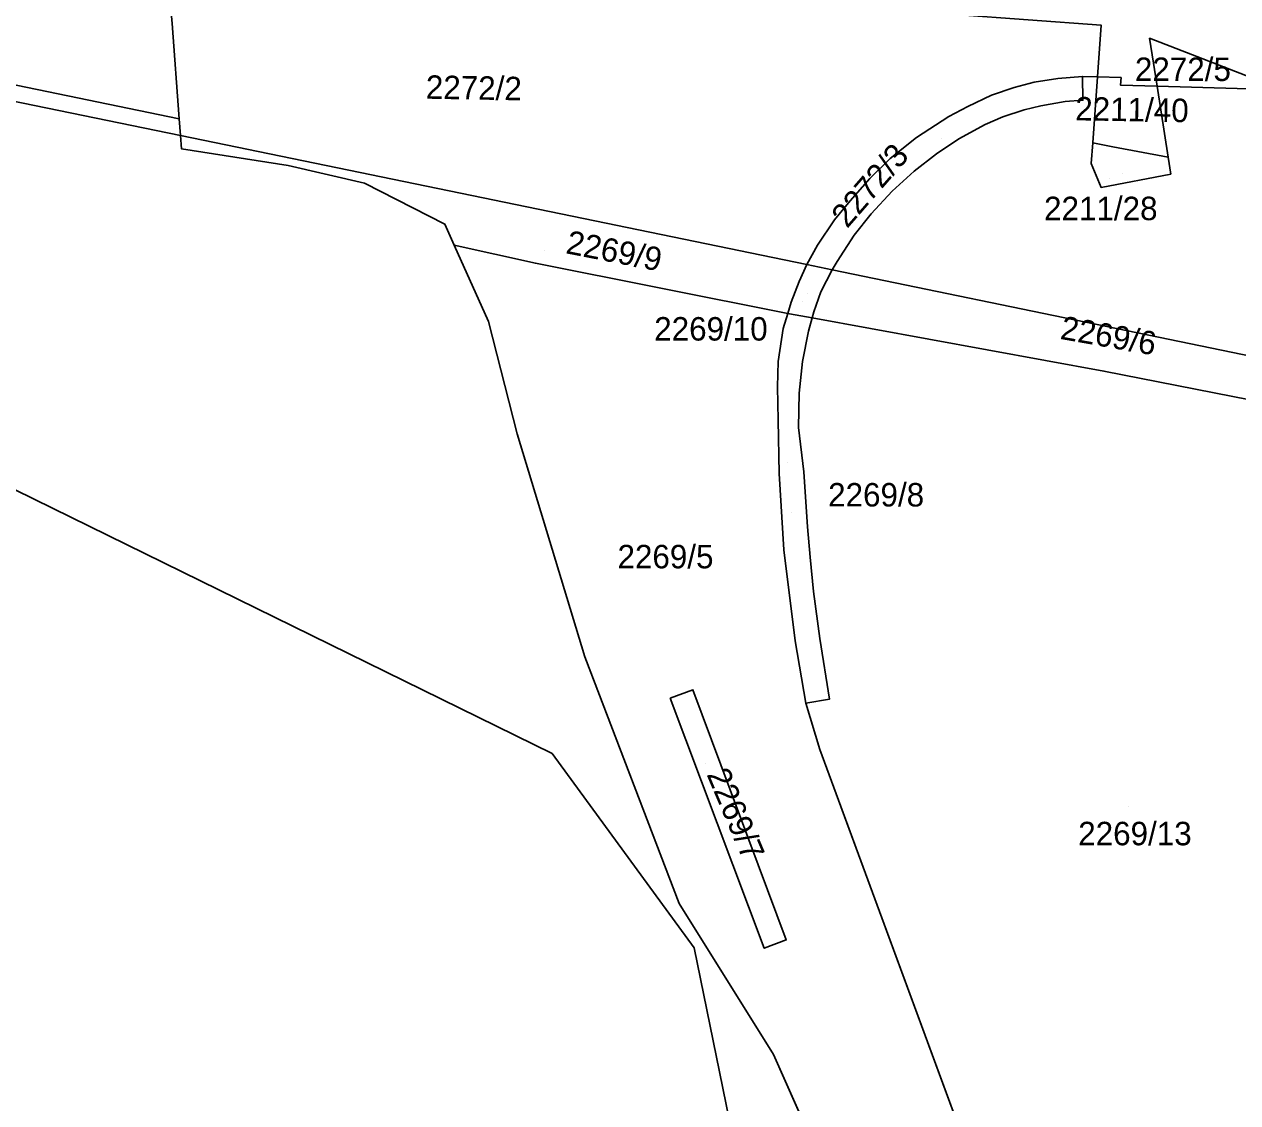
# Model space of a CAD drawing. Extents: x -262715 to -259381, y -1237238 to -1231182.
# Drawn here: x -259982.1 to -259878.7, y -1234027.3 to -1233935.4 of the extents above; entities that cross this region are included whole.
import ezdxf

# ---------------------------------------------------------------- set-up
doc = ezdxf.new("R2010")
doc.units = 0
for name, color, linetype in [('body_kn', 7, 'Continuous'), ('kladpar_druhypozemkov', 7, 'Continuous'), ('kladpar_hranice', 7, 'Continuous'), ('kladpar_parcelnecisla', 7, 'Continuous'), ('kladpar_plochy', 7, 'Continuous'), ('kladpar_sipky', 7, 'Continuous'), ('zappar_hrandruhpozemk', 7, 'Continuous')]:
    doc.layers.add(name, color=color, linetype=linetype)

msp = doc.modelspace()

# ---------------------------------------------------------------- linework, layer by layer
at = {"layer": 'body_kn'}
for p, q in [((-259890.34, -1233935.51), (-259890.34, -1233935.51)), ((-259886.2, -1233936.63), (-259886.2, -1233936.63)), ((-259886.2, -1233936.63), (-259886.2, -1233936.63)), ((-259894.02, -1233940.06), (-259894.02, -1233940.06)), ((-259891.91, -1233939.89), (-259891.91, -1233939.89)), ((-259890.65, -1233939.93), (-259890.65, -1233939.93)), ((-259890.65, -1233939.93), (-259890.65, -1233939.93)), ((-259888.63, -1233939.99), (-259888.63, -1233939.99)), ((-259897.73, -1233940.84), (-259897.73, -1233940.84)), ((-259896.04, -1233940.39), (-259896.04, -1233940.39)), ((-259888.68, -1233940.63), (-259888.68, -1233940.63)), ((-259885.56, -1233940.72), (-259885.56, -1233940.72)), ((-259899.66, -1233941.5), (-259899.66, -1233941.5)), ((-259893.4, -1233942.04), (-259893.4, -1233942.04)), ((-259893.4, -1233942.04), (-259893.4, -1233942.04)), ((-259891.88, -1233941.92), (-259891.88, -1233941.92)), ((-259903.32, -1233943.3), (-259903.32, -1233943.3)), ((-259901.68, -1233942.45), (-259901.68, -1233942.45)), ((-259898.7, -1233943.33), (-259898.7, -1233943.33)), ((-259896.9, -1233942.75), (-259896.9, -1233942.75)), ((-259895.48, -1233942.4), (-259895.48, -1233942.4)), ((-259968.89, -1233943.51), (-259968.89, -1233943.51)), ((-259900.21, -1233944), (-259900.21, -1233944)), ((-259968.79, -1233944.93), (-259968.79, -1233944.93)), ((-259906.07, -1233945.09), (-259906.07, -1233945.09)), ((-259902.45, -1233945.21), (-259902.45, -1233945.21)), ((-259968.7, -1233946.05), (-259968.7, -1233946.05)), ((-259968.7, -1233946.05), (-259968.7, -1233946.05)), ((-259904.35, -1233946.48), (-259904.35, -1233946.48)), ((-259891.05, -1233945.55), (-259891.05, -1233945.55)), ((-259891.05, -1233945.55), (-259891.05, -1233945.55)), ((-259889.33, -1233945.88), (-259889.33, -1233945.88)), ((-259959.61, -1233947.47), (-259959.61, -1233947.47)), ((-259908.3, -1233946.87), (-259908.3, -1233946.87)), ((-259891.18, -1233947.32), (-259891.18, -1233947.32)), ((-259884.62, -1233946.76), (-259884.62, -1233946.76)), ((-259884.62, -1233946.76), (-259884.62, -1233946.76)), ((-259906.25, -1233947.95), (-259906.25, -1233947.95)), ((-259884.39, -1233948.21), (-259884.39, -1233948.21)), ((-259953.11, -1233949), (-259953.11, -1233949)), ((-259910.05, -1233948.58), (-259910.05, -1233948.58)), ((-259890.33, -1233949.35), (-259890.33, -1233949.35)), ((-259911.72, -1233950.5), (-259911.72, -1233950.5)), ((-259911.72, -1233950.5), (-259911.72, -1233950.5)), ((-259908.14, -1233949.66), (-259908.14, -1233949.66)), ((-259909.93, -1233951.61), (-259909.93, -1233951.61)), ((-259946.25, -1233952.48), (-259946.25, -1233952.48)), ((-259913.05, -1233952.12), (-259913.05, -1233952.12)), ((-259911.36, -1233953.43), (-259911.36, -1233953.43)), ((-259945.45, -1233954.27), (-259945.45, -1233954.27)), ((-259945.45, -1233954.27), (-259945.45, -1233954.27)), ((-259914.51, -1233954.28), (-259914.51, -1233954.28)), ((-259912.83, -1233955.66), (-259912.83, -1233955.66)), ((-259938.53, -1233955.81), (-259938.53, -1233955.81)), ((-259915.41, -1233955.93), (-259915.41, -1233955.93)), ((-259915.41, -1233955.93), (-259915.41, -1233955.93)), ((-259913.24, -1233956.38), (-259913.24, -1233956.38)), ((-259913.24, -1233956.38), (-259913.24, -1233956.38)), ((-259916.07, -1233957.36), (-259916.07, -1233957.36)), ((-259914.21, -1233958.26), (-259914.21, -1233958.26)), ((-259916.73, -1233959.13), (-259916.73, -1233959.13)), ((-259942.54, -1233960.78), (-259942.54, -1233960.78)), ((-259917.03, -1233960.08), (-259917.03, -1233960.08)), ((-259917.03, -1233960.08), (-259917.03, -1233960.08)), ((-259916.87, -1233960.11), (-259916.87, -1233960.11)), ((-259914.95, -1233960.46), (-259914.95, -1233960.46)), ((-259914.8, -1233959.94), (-259914.8, -1233959.94)), ((-259917.43, -1233961.36), (-259917.43, -1233961.36)), ((-259915.27, -1233961.61), (-259915.27, -1233961.61)), ((-259917.86, -1233964.18), (-259917.86, -1233964.18)), ((-259915.77, -1233964.19), (-259915.77, -1233964.19)), ((-259890.09, -1233965), (-259890.09, -1233965)), ((-259890.09, -1233965), (-259890.09, -1233965)), ((-259917.91, -1233966.33), (-259917.91, -1233966.33)), ((-259916.05, -1233966.87), (-259916.05, -1233966.87)), ((-259917.85, -1233969.17), (-259917.85, -1233969.17)), ((-259916.11, -1233969.8), (-259916.11, -1233969.8)), ((-259940.1, -1233970.34), (-259940.1, -1233970.34)), ((-259917.77, -1233973.74), (-259917.77, -1233973.74)), ((-259915.66, -1233973.59), (-259915.66, -1233973.59)), ((-259915.36, -1233978.28), (-259915.36, -1233978.28)), ((-259917.37, -1233980.22), (-259917.37, -1233980.22)), ((-259915.13, -1233980.87), (-259915.13, -1233980.87)), ((-259914.83, -1233983.78), (-259914.83, -1233983.78)), ((-259914.31, -1233987.8), (-259914.31, -1233987.8)), ((-259916.39, -1233987.98), (-259916.39, -1233987.98)), ((-259934.31, -1233989.34), (-259934.31, -1233989.34)), ((-259927.04, -1233992.86), (-259927.04, -1233992.86)), ((-259927.04, -1233992.86), (-259927.04, -1233992.86)), ((-259925.11, -1233992.15), (-259925.11, -1233992.15)), ((-259913.48, -1233992.97), (-259913.48, -1233992.97)), ((-259915.49, -1233993.29), (-259915.49, -1233993.29)), ((-259937.1, -1233997.59), (-259937.1, -1233997.59)), ((-259914.3, -1233997.26), (-259914.3, -1233997.26)), ((-259926.28, -1234010.38), (-259926.28, -1234010.38)), ((-259917.16, -1234013.48), (-259917.16, -1234013.48)), ((-259925, -1234014.14), (-259925, -1234014.14)), ((-259919.04, -1234014.19), (-259919.04, -1234014.19)), ((-259918.26, -1234023.25), (-259918.26, -1234023.25))]:
    msp.add_line(p, q, dxfattribs=at)
at = {"layer": 'kladpar_druhypozemkov'}
for p, q in [((-259884.04, -1233938.35), (-259884.04, -1233938.35)), ((-259942.45, -1233940.25), (-259942.45, -1233940.25)), ((-259887.66, -1233941.83), (-259887.66, -1233941.83)), ((-259903.95, -1233945.15), (-259903.95, -1233945.15)), ((-259889.64, -1233948.58), (-259889.64, -1233948.58)), ((-259937.73, -1233954.75), (-259937.73, -1233954.75)), ((-259915.34, -1233958.35), (-259915.34, -1233958.35)), ((-259896.55, -1233963.23), (-259896.55, -1233963.23)), ((-259917.06, -1233972.82), (-259917.06, -1233972.82)), ((-259926.53, -1233980.05), (-259926.53, -1233980.05)), ((-259924.01, -1233998.4), (-259924.01, -1233998.4)), ((-259888.03, -1234002.1), (-259888.03, -1234002.1))]:
    msp.add_line(p, q, dxfattribs=at)
at = {"layer": 'kladpar_hranice'}
for p, q in [((-259891.05, -1233945.55), (-259890.65, -1233939.93)), ((-259914.95, -1233960.46), (-259890.09, -1233965))]:
    msp.add_line(p, q, dxfattribs=at)
for points in [[(-260131.36, -1233909.82), (-260129.37, -1233903.19), (-260129.21, -1233902.72), (-260128.81, -1233901.55), (-260009.8, -1233924.9), (-260001.05, -1233924.95), (-259968.15, -1233929.72), (-259969.92, -1233929.76), (-259969.6, -1233934.15), (-259969.5, -1233935.38), (-259968.89, -1233943.51), (-259968.79, -1233944.93), (-259998.93, -1233938.72), (-260003.15, -1233937.6), (-260131.84, -1233911.85), (-260131.36, -1233909.82)], [(-259933.86, -1233932.32), (-259890.34, -1233935.51), (-259890.65, -1233939.93), (-259891.91, -1233939.89), (-259894.02, -1233940.06), (-259896.04, -1233940.39), (-259897.73, -1233940.84), (-259899.66, -1233941.5), (-259901.68, -1233942.45), (-259903.32, -1233943.3), (-259906.07, -1233945.09), (-259908.3, -1233946.87), (-259910.05, -1233948.58), (-259911.72, -1233950.5), (-259913.05, -1233952.12), (-259914.51, -1233954.28), (-259915.41, -1233955.93)], [(-259847.88, -1233951.54), (-259849.15, -1233951.05), (-259849.93, -1233950.73), (-259864.37, -1233945.11), (-259864.63, -1233941.34), (-259874.86, -1233941.04), (-259886.2, -1233936.63), (-259885.56, -1233940.72), (-259888.68, -1233940.63), (-259888.63, -1233939.99), (-259890.65, -1233939.93), (-259890.34, -1233935.51), (-259933.86, -1233932.32)], [(-259915.41, -1233955.93), (-259968.79, -1233944.93), (-259968.89, -1233943.51), (-259969.5, -1233935.38)], [(-259886.2, -1233936.63), (-259874.86, -1233941.04), (-259885.56, -1233940.72), (-259886.2, -1233936.63)], [(-260245.01, -1234024.87), (-260230.79, -1234026.67), (-260219.68, -1234025.16), (-260208.49, -1234022.56), (-260187.49, -1234014.06), (-260128.27, -1233990.13), (-260077.58, -1233969.75), (-260032.55, -1233954.18), (-259998.93, -1233938.72), (-259968.79, -1233944.93), (-259968.7, -1233946.05), (-259959.61, -1233947.47), (-259953.11, -1233949), (-259946.25, -1233952.48), (-259945.45, -1233954.27), (-259942.54, -1233960.78), (-259940.1, -1233970.34), (-259934.31, -1233989.34), (-259926.28, -1234010.38), (-259918.26, -1234023.25), (-259908.64, -1234044.84)], [(-259911.72, -1233950.5), (-259910.05, -1233948.58), (-259908.3, -1233946.87), (-259906.07, -1233945.09), (-259903.32, -1233943.3), (-259901.68, -1233942.45), (-259899.66, -1233941.5), (-259897.73, -1233940.84), (-259896.04, -1233940.39), (-259894.02, -1233940.06), (-259891.91, -1233939.89), (-259891.88, -1233941.92), (-259893.4, -1233942.04), (-259895.48, -1233942.4), (-259896.9, -1233942.75), (-259898.7, -1233943.33), (-259900.21, -1233944), (-259902.45, -1233945.21), (-259904.35, -1233946.48), (-259906.25, -1233947.95), (-259908.14, -1233949.66), (-259909.93, -1233951.61), (-259911.36, -1233953.43), (-259912.83, -1233955.66), (-259913.24, -1233956.38), (-259915.41, -1233955.93), (-259914.51, -1233954.28), (-259913.05, -1233952.12), (-259911.72, -1233950.5)], [(-259893.4, -1233942.04), (-259891.88, -1233941.92), (-259891.91, -1233939.89), (-259890.65, -1233939.93), (-259891.05, -1233945.55), (-259891.18, -1233947.32), (-259890.33, -1233949.35), (-259884.39, -1233948.21), (-259884.62, -1233946.76), (-259885.56, -1233940.72), (-259874.86, -1233941.04)], [(-259890.65, -1233939.93), (-259888.63, -1233939.99), (-259888.68, -1233940.63), (-259885.56, -1233940.72), (-259884.62, -1233946.76)], [(-259864.79, -1233966.36), (-259913.24, -1233956.38), (-259912.83, -1233955.66), (-259911.36, -1233953.43), (-259909.93, -1233951.61), (-259908.14, -1233949.66), (-259906.25, -1233947.95), (-259904.35, -1233946.48), (-259902.45, -1233945.21), (-259900.21, -1233944), (-259898.7, -1233943.33), (-259896.9, -1233942.75), (-259895.48, -1233942.4), (-259893.4, -1233942.04)], [(-259968.7, -1233946.05), (-259968.79, -1233944.93), (-259915.41, -1233955.93), (-259916.07, -1233957.36), (-259916.73, -1233959.13), (-259917.03, -1233960.08)], [(-259945.45, -1233954.27), (-259946.25, -1233952.48), (-259953.11, -1233949), (-259959.61, -1233947.47), (-259968.7, -1233946.05)], [(-259884.62, -1233946.76), (-259884.39, -1233948.21), (-259890.33, -1233949.35), (-259891.18, -1233947.32), (-259891.05, -1233945.55)], [(-259884.62, -1233946.76), (-259889.33, -1233945.88), (-259891.05, -1233945.55)], [(-259891.05, -1233945.55), (-259889.33, -1233945.88), (-259884.62, -1233946.76)], [(-259917.03, -1233960.08), (-259938.53, -1233955.81), (-259945.45, -1233954.27)], [(-259945.45, -1233954.27), (-259938.53, -1233955.81), (-259917.03, -1233960.08)], [(-259934.31, -1233989.34), (-259940.1, -1233970.34), (-259942.54, -1233960.78), (-259945.45, -1233954.27)], [(-259917.03, -1233960.08), (-259916.73, -1233959.13), (-259916.07, -1233957.36), (-259915.41, -1233955.93), (-259913.24, -1233956.38), (-259914.21, -1233958.26), (-259914.8, -1233959.94), (-259914.95, -1233960.46)], [(-259914.95, -1233960.46), (-259914.8, -1233959.94), (-259914.21, -1233958.26), (-259913.24, -1233956.38)], [(-259913.24, -1233956.38), (-259864.79, -1233966.36), (-259864.97, -1233969.93)], [(-259914.95, -1233960.46), (-259915.27, -1233961.61), (-259915.77, -1233964.19), (-259916.05, -1233966.87), (-259916.11, -1233969.8), (-259915.66, -1233973.59), (-259915.36, -1233978.28), (-259915.13, -1233980.87), (-259914.83, -1233983.78), (-259914.31, -1233987.8), (-259913.48, -1233992.97), (-259915.49, -1233993.29), (-259916.39, -1233987.98), (-259917.37, -1233980.22), (-259917.77, -1233973.74), (-259917.85, -1233969.17), (-259917.91, -1233966.33), (-259917.86, -1233964.18), (-259917.43, -1233961.36), (-259917.03, -1233960.08)], [(-259917.03, -1233960.08), (-259917.43, -1233961.36), (-259917.86, -1233964.18), (-259917.91, -1233966.33), (-259917.85, -1233969.17), (-259917.77, -1233973.74), (-259917.37, -1233980.22), (-259916.39, -1233987.98), (-259915.49, -1233993.29), (-259914.3, -1233997.26), (-259895.83, -1234047.39)], [(-259914.95, -1233960.46), (-259916.87, -1233960.11), (-259917.03, -1233960.08)], [(-259917.03, -1233960.08), (-259916.87, -1233960.11), (-259914.95, -1233960.46)], [(-259864.97, -1233969.93), (-259865.21, -1233974.91), (-259869.23, -1234022.09), (-259874.15, -1234058.95), (-259881.82, -1234085.86), (-259883.11, -1234082.12), (-259895.83, -1234047.39), (-259914.3, -1233997.26), (-259915.49, -1233993.29), (-259913.48, -1233992.97), (-259914.31, -1233987.8), (-259914.83, -1233983.78), (-259915.13, -1233980.87), (-259915.36, -1233978.28), (-259915.66, -1233973.59), (-259916.11, -1233969.8), (-259916.05, -1233966.87), (-259915.77, -1233964.19), (-259915.27, -1233961.61), (-259914.95, -1233960.46)], [(-259864.97, -1233969.93), (-259876.08, -1233967.77), (-259890.09, -1233965), (-259914.95, -1233960.46)], [(-259890.09, -1233965), (-259876.08, -1233967.77), (-259864.97, -1233969.93)], [(-259908.64, -1234044.84), (-259918.26, -1234023.25), (-259926.28, -1234010.38), (-259934.31, -1233989.34)], [(-259927.04, -1233992.86), (-259925.11, -1233992.15), (-259917.16, -1234013.48), (-259919.04, -1234014.19), (-259927.04, -1233992.86)], [(-259927.04, -1233992.86), (-259919.04, -1234014.19), (-259917.16, -1234013.48), (-259925.11, -1233992.15), (-259927.04, -1233992.86)]]:
    msp.add_lwpolyline(points, dxfattribs=at)
at = {"layer": 'kladpar_plochy'}
for p, q in [((-259945.45, -1233954.27), (-259938.53, -1233955.81)), ((-259942.54, -1233960.78), (-259945.45, -1233954.27)), ((-259938.53, -1233955.81), (-259917.03, -1233960.08)), ((-259940.1, -1233970.34), (-259942.54, -1233960.78)), ((-259917.03, -1233960.08), (-259917.43, -1233961.36)), ((-259917.43, -1233961.36), (-259917.86, -1233964.18)), ((-259917.86, -1233964.18), (-259917.91, -1233966.33)), ((-259917.91, -1233966.33), (-259917.85, -1233969.17)), ((-259917.85, -1233969.17), (-259917.77, -1233973.74)), ((-259934.31, -1233989.34), (-259940.1, -1233970.34)), ((-259917.77, -1233973.74), (-259917.37, -1233980.22)), ((-259917.37, -1233980.22), (-259916.39, -1233987.98)), ((-259916.39, -1233987.98), (-259915.49, -1233993.29)), ((-259926.28, -1234010.38), (-259934.31, -1233989.34)), ((-259925.11, -1233992.15), (-259927.04, -1233992.86)), ((-259927.04, -1233992.86), (-259919.04, -1234014.19)), ((-259917.16, -1234013.48), (-259925.11, -1233992.15)), ((-259915.49, -1233993.29), (-259914.3, -1233997.26)), ((-259914.3, -1233997.26), (-259895.83, -1234047.39)), ((-259918.26, -1234023.25), (-259926.28, -1234010.38)), ((-259919.04, -1234014.19), (-259917.16, -1234013.48)), ((-259908.64, -1234044.84), (-259918.26, -1234023.25))]:
    msp.add_line(p, q, dxfattribs=at)
for points in [[(-260131.36, -1233909.82), (-260129.37, -1233903.19), (-260129.21, -1233902.72), (-260128.81, -1233901.55), (-260009.8, -1233924.9), (-260001.05, -1233924.95), (-259968.15, -1233929.72), (-259969.92, -1233929.76), (-259969.6, -1233934.15), (-259969.5, -1233935.38), (-259968.89, -1233943.51), (-259968.79, -1233944.93), (-259998.93, -1233938.72), (-260003.15, -1233937.6), (-260131.84, -1233911.85)], [(-259915.41, -1233955.93), (-259968.79, -1233944.93), (-259968.89, -1233943.51), (-259969.5, -1233935.38), (-259969.6, -1233934.15), (-259969.92, -1233929.76), (-259968.15, -1233929.72), (-259959.73, -1233930.94), (-259933.86, -1233932.32), (-259890.34, -1233935.51), (-259890.65, -1233939.93), (-259891.91, -1233939.89), (-259894.02, -1233940.06), (-259896.04, -1233940.39), (-259897.73, -1233940.84), (-259899.66, -1233941.5), (-259901.68, -1233942.45), (-259903.32, -1233943.3), (-259906.07, -1233945.09), (-259908.3, -1233946.87), (-259910.05, -1233948.58), (-259911.72, -1233950.5), (-259913.05, -1233952.12), (-259914.51, -1233954.28)], [(-259886.2, -1233936.63), (-259874.86, -1233941.04), (-259885.56, -1233940.72)], [(-259911.72, -1233950.5), (-259910.05, -1233948.58), (-259908.3, -1233946.87), (-259906.07, -1233945.09), (-259903.32, -1233943.3), (-259901.68, -1233942.45), (-259899.66, -1233941.5), (-259897.73, -1233940.84), (-259896.04, -1233940.39), (-259894.02, -1233940.06), (-259891.91, -1233939.89), (-259891.88, -1233941.92), (-259893.4, -1233942.04), (-259895.48, -1233942.4), (-259896.9, -1233942.75), (-259898.7, -1233943.33), (-259900.21, -1233944), (-259902.45, -1233945.21), (-259904.35, -1233946.48), (-259906.25, -1233947.95), (-259908.14, -1233949.66), (-259909.93, -1233951.61), (-259911.36, -1233953.43), (-259912.83, -1233955.66), (-259913.24, -1233956.38), (-259915.41, -1233955.93), (-259914.51, -1233954.28), (-259913.05, -1233952.12)], [(-259890.65, -1233939.93), (-259888.63, -1233939.99), (-259888.68, -1233940.63), (-259885.56, -1233940.72), (-259884.62, -1233946.76), (-259889.33, -1233945.88), (-259891.05, -1233945.55)], [(-259968.7, -1233946.05), (-259968.79, -1233944.93), (-259915.41, -1233955.93), (-259916.07, -1233957.36), (-259916.73, -1233959.13), (-259917.03, -1233960.08), (-259938.53, -1233955.81), (-259945.45, -1233954.27), (-259946.25, -1233952.48), (-259953.11, -1233949), (-259959.61, -1233947.47)], [(-259884.62, -1233946.76), (-259884.39, -1233948.21), (-259890.33, -1233949.35), (-259891.18, -1233947.32), (-259891.05, -1233945.55), (-259889.33, -1233945.88)], [(-259917.03, -1233960.08), (-259916.73, -1233959.13), (-259916.07, -1233957.36), (-259915.41, -1233955.93), (-259913.24, -1233956.38), (-259914.21, -1233958.26), (-259914.8, -1233959.94), (-259914.95, -1233960.46), (-259916.87, -1233960.11)], [(-259913.24, -1233956.38), (-259864.79, -1233966.36), (-259864.97, -1233969.93), (-259876.08, -1233967.77), (-259890.09, -1233965), (-259914.95, -1233960.46), (-259914.8, -1233959.94), (-259914.21, -1233958.26)], [(-259917.03, -1233960.08), (-259916.87, -1233960.11), (-259914.95, -1233960.46), (-259915.27, -1233961.61), (-259915.77, -1233964.19), (-259916.05, -1233966.87), (-259916.11, -1233969.8), (-259915.66, -1233973.59), (-259915.36, -1233978.28), (-259915.13, -1233980.87), (-259914.83, -1233983.78), (-259914.31, -1233987.8), (-259913.48, -1233992.97), (-259915.49, -1233993.29), (-259916.39, -1233987.98), (-259917.37, -1233980.22), (-259917.77, -1233973.74), (-259917.85, -1233969.17), (-259917.91, -1233966.33), (-259917.86, -1233964.18), (-259917.43, -1233961.36)], [(-259890.09, -1233965), (-259876.08, -1233967.77), (-259864.97, -1233969.93), (-259865.21, -1233974.91), (-259869.23, -1234022.09), (-259874.15, -1234058.95), (-259881.82, -1234085.86), (-259883.11, -1234082.12), (-259895.83, -1234047.39), (-259914.3, -1233997.26), (-259915.49, -1233993.29), (-259913.48, -1233992.97), (-259914.31, -1233987.8), (-259914.83, -1233983.78), (-259915.13, -1233980.87), (-259915.36, -1233978.28), (-259915.66, -1233973.59), (-259916.11, -1233969.8), (-259916.05, -1233966.87), (-259915.77, -1233964.19), (-259915.27, -1233961.61), (-259914.95, -1233960.46)], [(-259927.04, -1233992.86), (-259925.11, -1233992.15), (-259917.16, -1234013.48), (-259919.04, -1234014.19)]]:
    msp.add_lwpolyline(points, close=True, dxfattribs=at)
for points in [[(-259866.62, -1233911.47), (-259851.29, -1233946.32), (-259847.88, -1233951.54), (-259849.15, -1233951.05), (-259849.93, -1233950.73), (-259864.37, -1233945.11), (-259864.63, -1233941.34), (-259874.86, -1233941.04), (-259886.2, -1233936.63), (-259885.56, -1233940.72), (-259888.68, -1233940.63), (-259888.63, -1233939.99), (-259890.65, -1233939.93), (-259890.34, -1233935.51), (-259933.86, -1233932.32)], [(-260246.24, -1234037.08), (-260249.7, -1234026.34), (-260245.01, -1234024.87), (-260230.79, -1234026.67), (-260219.68, -1234025.16), (-260208.49, -1234022.56), (-260187.49, -1234014.06), (-260128.27, -1233990.13), (-260077.58, -1233969.75), (-260032.55, -1233954.18), (-259998.93, -1233938.72), (-259968.79, -1233944.93), (-259968.7, -1233946.05), (-259959.61, -1233947.47), (-259953.11, -1233949), (-259946.25, -1233952.48), (-259945.45, -1233954.27), (-259942.54, -1233960.78), (-259940.1, -1233970.34), (-259934.31, -1233989.34), (-259926.28, -1234010.38), (-259918.26, -1234023.25), (-259908.64, -1234044.84)], [(-259864.79, -1233966.36), (-259913.24, -1233956.38), (-259912.83, -1233955.66), (-259911.36, -1233953.43), (-259909.93, -1233951.61), (-259908.14, -1233949.66), (-259906.25, -1233947.95), (-259904.35, -1233946.48), (-259902.45, -1233945.21), (-259900.21, -1233944), (-259898.7, -1233943.33), (-259896.9, -1233942.75), (-259895.48, -1233942.4), (-259893.4, -1233942.04), (-259891.88, -1233941.92), (-259891.91, -1233939.89), (-259890.65, -1233939.93), (-259891.05, -1233945.55), (-259891.18, -1233947.32), (-259890.33, -1233949.35), (-259884.39, -1233948.21), (-259884.62, -1233946.76), (-259885.56, -1233940.72), (-259874.86, -1233941.04)]]:
    msp.add_lwpolyline(points, dxfattribs=at)
at = {"layer": 'kladpar_sipky'}
for p, q in [((-259888.49, -1233948.14), (-259888.49, -1233948.14)), ((-259915.79, -1233959.04), (-259915.79, -1233959.04)), ((-259916.71, -1233977.01), (-259916.71, -1233977.01))]:
    msp.add_line(p, q, dxfattribs=at)
at = {"layer": 'zappar_hrandruhpozemk'}
for p, q in [((-260131.36, -1233909.82), (-259968.89, -1233943.51)), ((-259989.57, -1233971.83), (-259937.1, -1233997.59))]:
    msp.add_line(p, q, dxfattribs=at)
msp.add_lwpolyline([(-259937.1, -1233997.59), (-259925, -1234014.14), (-259920.41, -1234036.67)], dxfattribs=at)

# ---------------------------------------------------------------- texts
at = {"layer": 'kladpar_parcelnecisla'}
for s, p in [('2272/5', (-259887.45, -1233940.28)), ('2211/28', (-259895.19, -1233952.14)), ('2269/10', (-259928.41, -1233962.4)), ('2269/8', (-259913.59, -1233976.54)), ('2269/5', (-259931.54, -1233981.81)), ('2269/13', (-259892.28, -1234005.41))]:
    msp.add_text(s, height=2, dxfattribs=at).set_placement(p)
for s, rotation, p in [('2272/2', 359, (-259947.89, -1233941.79)), ('2211/40', 359, (-259892.55, -1233943.63)), ('2272/3', 49, (-259911.97, -1233952.9)), ('2269/9', 349, (-259936.02, -1233954.95)), ('2269/6', 350, (-259893.89, -1233962.25)), ('2269/7', 293, (-259923.97, -1233999.36))]:
    msp.add_text(s, height=2, rotation=rotation, dxfattribs=at).set_placement(p)

doc.saveas('drawing.dxf')
